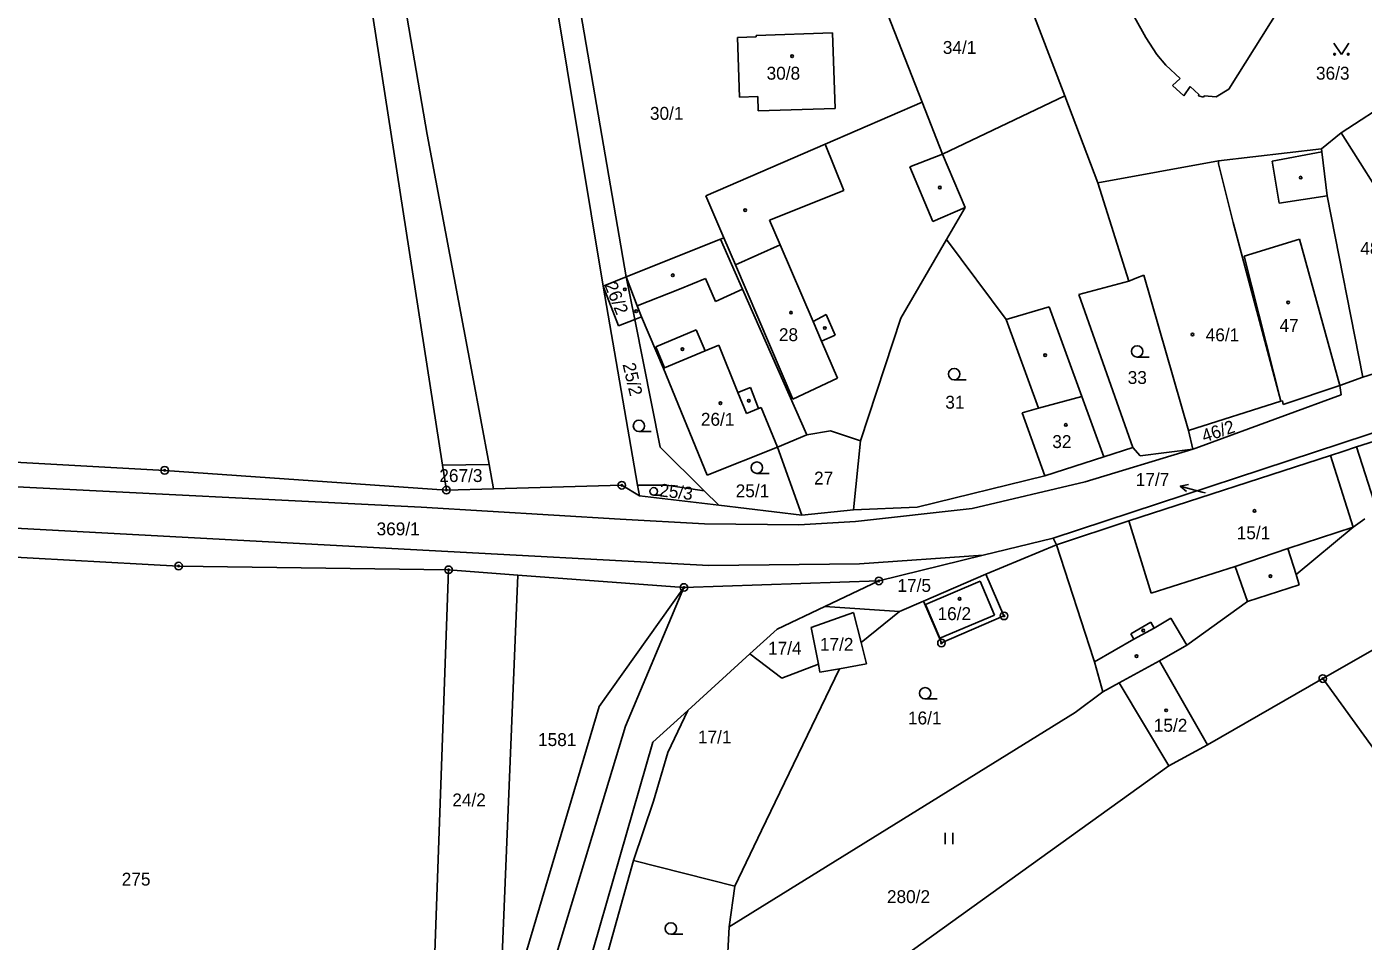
# Model space of a CAD drawing. Extents: x -762263 to -760336, y -1154405 to -1152076.
# Drawn here: x -761872.6 to -761696.3, y -1152561.1 to -1152440.5 of the extents above; entities that cross this region are included whole.
import ezdxf

# ---------------------------------------------------------------- set-up
doc = ezdxf.new("R2010")
doc.units = 0
for name, color, linetype in [('Vrstva 1', 7, 'Continuous'), ('Vrstva 16', 7, 'Continuous'), ('Vrstva 18', 7, 'Continuous'), ('Vrstva 19', 7, 'Continuous'), ('Vrstva 24', 7, 'Continuous'), ('Vrstva 25', 7, 'Continuous'), ('Vrstva 4', 7, 'Continuous'), ('Vrstva 6', 7, 'Continuous')]:
    doc.layers.add(name, color=color, linetype=linetype)

msp = doc.modelspace()

# ---------------------------------------------------------------- linework, layer by layer
at = {"layer": 'Vrstva 1'}
for p, q in [((-761714.06, -1152448.71), (-761698.3, -1152423.7)), ((-761824.8, -1152425.85), (-761819.79, -1152454.71)), ((-761744.84, -1152425.71), (-761735.7, -1152449.59)), ((-761817.78, -1152498.33), (-761828.88, -1152426.85)), ((-761733.27, -1152426.99), (-761724.98, -1152441.93)), ((-761754.51, -1152450.42), (-761760.7, -1152434.65)), ((-761803.06, -1152435.66), (-761796.61, -1152474.71)), ((-761799.54, -1152438.75), (-761793.55, -1152473.48)), ((-761776.42, -1152441.83), (-761778.85, -1152441.91)), ((-761778.85, -1152441.91), (-761778.61, -1152449.79)), ((-761766.32, -1152441.31), (-761776.42, -1152441.66)), ((-761776.42, -1152441.66), (-761776.42, -1152441.83)), ((-761765.98, -1152451.26), (-761766.32, -1152441.31)), ((-761724.98, -1152441.93), (-761723.54, -1152444.15)), ((-761723.54, -1152444.15), (-761722.38, -1152445.55)), ((-761722.38, -1152445.55), (-761720.47, -1152447.32)), ((-761720.47, -1152447.32), (-761721.46, -1152448.26)), ((-761688.93, -1152447.74), (-761699.25, -1152454.5)), ((-761721.46, -1152448.26), (-761719.99, -1152449.62)), ((-761719.99, -1152449.62), (-761719.15, -1152448.38)), ((-761719.15, -1152448.38), (-761718.01, -1152449.42)), ((-761718.01, -1152449.42), (-761718.04, -1152449.62)), ((-761715.72, -1152449.72), (-761714.06, -1152448.71)), ((-761778.61, -1152449.79), (-761776.18, -1152449.71)), ((-761776.18, -1152449.71), (-761776.12, -1152451.58)), ((-761776.12, -1152451.58), (-761765.98, -1152451.26)), ((-761767.32, -1152455.97), (-761754.51, -1152450.42)), ((-761754.51, -1152450.42), (-761751.81, -1152457.3)), ((-761735.7, -1152449.59), (-761751.81, -1152457.3)), ((-761731.31, -1152461.07), (-761735.7, -1152449.59)), ((-761718.04, -1152449.62), (-761717.41, -1152449.78)), ((-761717.41, -1152449.78), (-761717.32, -1152449.58)), ((-761717.32, -1152449.58), (-761715.72, -1152449.72)), ((-761819.79, -1152454.71), (-761813.85, -1152486.46)), ((-761701.81, -1152456.57), (-761699.25, -1152454.5)), ((-761699.25, -1152454.5), (-761689.07, -1152470.57)), ((-761783.05, -1152462.79), (-761767.32, -1152455.97)), ((-761715.43, -1152458.16), (-761701.81, -1152456.57)), ((-761701.81, -1152456.57), (-761701.76, -1152456.98)), ((-761748.82, -1152464.32), (-761751.81, -1152457.3)), ((-761715.43, -1152458.16), (-761731.31, -1152461.07)), ((-761715.39, -1152458.59), (-761715.43, -1152458.16)), ((-761701.76, -1152456.98), (-761701.08, -1152462.78)), ((-761713.46, -1152466.32), (-761715.39, -1152458.59)), ((-761731.31, -1152461.07), (-761727.26, -1152474.06)), ((-761780.67, -1152468.33), (-761783.05, -1152462.79)), ((-761696.37, -1152486.69), (-761701.08, -1152462.78)), ((-761751.3, -1152468.57), (-761748.82, -1152464.32)), ((-761713.46, -1152466.32), (-761707.17, -1152489.89)), ((-761781.11, -1152468.51), (-761793.55, -1152473.48)), ((-761780.67, -1152468.33), (-761781.11, -1152468.51)), ((-761778.21, -1152475.1), (-761781.11, -1152468.51)), ((-761757.33, -1152478.91), (-761751.3, -1152468.57)), ((-761751.3, -1152468.57), (-761743.44, -1152479.08)), ((-761796.61, -1152474.71), (-761793.55, -1152473.48)), ((-761793.55, -1152473.48), (-761792.43, -1152479.09)), ((-761733.82, -1152475.8), (-761727.26, -1152474.06)), ((-761727.26, -1152474.06), (-761726.18, -1152473.61)), ((-761725.26, -1152473.23), (-761726.18, -1152473.61)), ((-761719.35, -1152493.73), (-761725.26, -1152473.23)), ((-761792.05, -1152500.96), (-761796.61, -1152474.71)), ((-761796.61, -1152474.71), (-761794.58, -1152479.95)), ((-761778.21, -1152475.1), (-761769.73, -1152494.33)), ((-761726.7, -1152495.99), (-761733.82, -1152475.8)), ((-761794.58, -1152479.95), (-761792.43, -1152479.09)), ((-761792.43, -1152479.09), (-761791.52, -1152478.73)), ((-761792.43, -1152479.09), (-761789.06, -1152495.95)), ((-761788.62, -1152485.54), (-761791.52, -1152478.73)), ((-761762.65, -1152495.11), (-761757.33, -1152478.91)), ((-761739.15, -1152490.8), (-761743.44, -1152479.08)), ((-761688.52, -1152484.19), (-761696.37, -1152486.69)), ((-761811.65, -1152498.24), (-761813.85, -1152486.46)), ((-761782.85, -1152499.61), (-761788.62, -1152485.54)), ((-761706.87, -1152490.29), (-761699.41, -1152487.81)), ((-761696.37, -1152486.69), (-761699.41, -1152487.81)), ((-761699.41, -1152487.81), (-761699.21, -1152489.04)), ((-761737.23, -1152507.93), (-761681.78, -1152489.69)), ((-761719.35, -1152493.73), (-761707.17, -1152489.89)), ((-761707.17, -1152489.89), (-761706.95, -1152489.82)), ((-761706.95, -1152489.82), (-761706.87, -1152490.29)), ((-761699.21, -1152489.04), (-761706.68, -1152491.74)), ((-761854.44, -1152498.99), (-761983.24, -1152491.86)), ((-761741.31, -1152491.39), (-761739.15, -1152490.8)), ((-761738.33, -1152499.71), (-761741.31, -1152491.39)), ((-761706.68, -1152491.74), (-761718.4, -1152496.07)), ((-761681.36, -1152490.81), (-761697.2, -1152495.91)), ((-761773.61, -1152495.95), (-761769.73, -1152494.33)), ((-761769.73, -1152494.33), (-761766.62, -1152493.79)), ((-761766.62, -1152493.79), (-761762.65, -1152495.11)), ((-761762.65, -1152495.11), (-761763.57, -1152504.22)), ((-761718.79, -1152496.18), (-761719.35, -1152493.73)), ((-761789.06, -1152495.95), (-761783.25, -1152501.69)), ((-761773.61, -1152495.95), (-761782.85, -1152499.61)), ((-761770.4, -1152504.89), (-761773.61, -1152495.95)), ((-761730.56, -1152497.21), (-761726.7, -1152495.99)), ((-761727.22, -1152505.67), (-761700.64, -1152497.05)), ((-761726.7, -1152495.99), (-761725.75, -1152497.09)), ((-761725.75, -1152497.09), (-761718.79, -1152496.18)), ((-761718.79, -1152496.18), (-761718.4, -1152496.07)), ((-761700.64, -1152497.05), (-761698.99, -1152496.5)), ((-761698.99, -1152496.5), (-761697.2, -1152495.91)), ((-761694.51, -1152504.25), (-761697.2, -1152495.91)), ((-761817.27, -1152501.59), (-761817.78, -1152498.33)), ((-761811.05, -1152501.42), (-761811.65, -1152498.24)), ((-761738.33, -1152499.71), (-761730.56, -1152497.21)), ((-761817.27, -1152501.59), (-761854.44, -1152498.99)), ((-761755.18, -1152503.84), (-761738.33, -1152499.71)), ((-761811.05, -1152501.42), (-761817.27, -1152501.59)), ((-761794.13, -1152500.96), (-761811.05, -1152501.42)), ((-761791.8, -1152502.37), (-761794.13, -1152500.96)), ((-761791.8, -1152502.37), (-761792.05, -1152500.96)), ((-761781.32, -1152503.6), (-761791.8, -1152502.37)), ((-761783.25, -1152501.69), (-761781.32, -1152503.6)), ((-761781.32, -1152503.6), (-761770.4, -1152504.89)), ((-761763.57, -1152504.22), (-761755.18, -1152503.84)), ((-761852.6, -1152511.61), (-761982.29, -1152504.47)), ((-761763.57, -1152504.22), (-761770.4, -1152504.89)), ((-761736.8, -1152508.81), (-761727.22, -1152505.67)), ((-761737.23, -1152507.93), (-761746.44, -1152510.18)), ((-761746.09, -1152512.68), (-761736.8, -1152508.81)), ((-761736.8, -1152508.81), (-761731.9, -1152523.83)), ((-761746.44, -1152510.18), (-761760.22, -1152513.58)), ((-761816.98, -1152512.11), (-761852.6, -1152511.61)), ((-761816.98, -1152512.11), (-761820.4, -1152608.02)), ((-761807.84, -1152512.8), (-761816.98, -1152512.11)), ((-761785.93, -1152514.44), (-761807.84, -1152512.8)), ((-761746.09, -1152512.68), (-761754.35, -1152516.23)), ((-761743.71, -1152518.18), (-761746.09, -1152512.68)), ((-761793.65, -1152532.71), (-761785.93, -1152514.44)), ((-761785.93, -1152514.44), (-761760.22, -1152513.58)), ((-761760.22, -1152513.58), (-761767.33, -1152516.95)), ((-761757.49, -1152517.59), (-761754.35, -1152516.23)), ((-761754.35, -1152516.23), (-761751.96, -1152521.76)), ((-761767.33, -1152516.95), (-761773.64, -1152519.94)), ((-761769.16, -1152519.73), (-761763.55, -1152517.76)), ((-761763.55, -1152517.76), (-761762.57, -1152521.71)), ((-761762.57, -1152521.71), (-761757.49, -1152517.59)), ((-761751.96, -1152521.76), (-761743.71, -1152518.18)), ((-761773.64, -1152519.94), (-761777.23, -1152523.21)), ((-761768.2, -1152524.57), (-761769.16, -1152519.73)), ((-761701.65, -1152526.45), (-761689.38, -1152519.4)), ((-761762.57, -1152521.71), (-761761.87, -1152524.5)), ((-761777.23, -1152523.21), (-761785.41, -1152530.65)), ((-761775.7, -1152546.5), (-761765.42, -1152525.15)), ((-761767.99, -1152525.62), (-761768.2, -1152524.57)), ((-761765.42, -1152525.15), (-761767.99, -1152525.62)), ((-761761.87, -1152524.5), (-761765.42, -1152525.15)), ((-761731.9, -1152523.83), (-761731.79, -1152524.24)), ((-761731.79, -1152524.24), (-761730.66, -1152528.19)), ((-761730.66, -1152528.19), (-761728.51, -1152527.01)), ((-761728.51, -1152527.01), (-761721.98, -1152537.97)), ((-761716.86, -1152535.2), (-761701.65, -1152526.45)), ((-761687.39, -1152546.2), (-761701.65, -1152526.45)), ((-761734.34, -1152530.93), (-761730.66, -1152528.19)), ((-761785.41, -1152530.65), (-761790.04, -1152534.85)), ((-761779.95, -1152559.21), (-761734.34, -1152530.93)), ((-761817.12, -1152610.13), (-761793.65, -1152532.71)), ((-761810.02, -1152604.15), (-761790.04, -1152534.85)), ((-761721.98, -1152537.97), (-761716.86, -1152535.2)), ((-761721.98, -1152537.97), (-761781.14, -1152580.45)), ((-761779.22, -1152553.81), (-761775.7, -1152546.5)), ((-761798.23, -1152570.67), (-761792.59, -1152550.46)), ((-761792.59, -1152550.46), (-761779.22, -1152553.81)), ((-761779.22, -1152553.81), (-761779.95, -1152559.21)), ((-761780.62, -1152571.75), (-761779.95, -1152559.21))]:
    msp.add_line(p, q, dxfattribs=at)
at = {"layer": 'Vrstva 16'}
for p in [(-761720.463, -1152501.056), (-761717.15, -1152501.96)]:
    msp.add_line(p, (-761717.57, -1152501.85), dxfattribs=at)
msp.add_lwpolyline([(-761719.631, -1152501.803), (-761720.463, -1152501.056), (-761719.366, -1152500.839)], dxfattribs=at)
at = {"layer": 'Vrstva 24'}
for centre, radius in [((-761854.44, -1152498.99), 0.5), ((-761854.44, -1152498.99), 0.1), ((-761794.13, -1152500.96), 0.5), ((-761817.27, -1152501.59), 0.5), ((-761817.27, -1152501.59), 0.1), ((-761794.13, -1152500.96), 0.1), ((-761852.6, -1152511.61), 0.5), ((-761852.6, -1152511.61), 0.1), ((-761816.98, -1152512.11), 0.5), ((-761816.98, -1152512.11), 0.1), ((-761785.93, -1152514.44), 0.5), ((-761785.93, -1152514.44), 0.1), ((-761760.22, -1152513.58), 0.5), ((-761760.22, -1152513.58), 0.1), ((-761743.71, -1152518.18), 0.5), ((-761743.71, -1152518.18), 0.1), ((-761751.96, -1152521.76), 0.5), ((-761751.96, -1152521.76), 0.1), ((-761701.65, -1152526.45), 0.5), ((-761701.65, -1152526.45), 0.1)]:
    msp.add_circle(centre, radius, dxfattribs=at)
at = {"layer": 'Vrstva 25'}
for p, q in [((-761700.2, -1152442.66), (-761699.2, -1152444.16)), ((-761699.2, -1152444.16), (-761698.2, -1152442.66)), ((-761726.14, -1152484.05), (-761724.54, -1152484.05)), ((-761750.28, -1152487.05), (-761748.68, -1152487.05)), ((-761791.87, -1152493.88), (-761790.27, -1152493.88)), ((-761776.31, -1152499.39), (-761774.71, -1152499.39)), ((-761789.92, -1152502.28), (-761788.848, -1152502.28)), ((-761754.11, -1152529.14), (-761752.51, -1152529.14)), ((-761751.46, -1152548.31), (-761751.46, -1152546.81)), ((-761750.46, -1152548.31), (-761750.46, -1152546.81)), ((-761787.66, -1152560.16), (-761786.06, -1152560.16))]:
    msp.add_line(p, q, dxfattribs=at)
for centre, radius in [((-761771.67, -1152444.38), 0.175), ((-761700.1, -1152444.11), 0.112), ((-761698.3, -1152444.11), 0.112), ((-761752.17, -1152461.69), 0.175), ((-761704.57, -1152460.39), 0.175), ((-761777.86, -1152464.68), 0.175), ((-761787.41, -1152473.27), 0.175), ((-761793.72, -1152475.12), 0.175), ((-761706.22, -1152476.84), 0.175), ((-761792.23, -1152478.01), 0.175), ((-761771.81, -1152478.19), 0.175), ((-761767.34, -1152480.22), 0.175), ((-761718.84, -1152481.08), 0.175), ((-761786.14, -1152483), 0.175), ((-761726.14, -1152483.3), 0.75), ((-761738.29, -1152483.79), 0.175), ((-761750.28, -1152486.3), 0.75), ((-761781.13, -1152490.14), 0.175), ((-761777.37, -1152489.81), 0.175), ((-761791.87, -1152493.13), 0.75), ((-761735.55, -1152493.01), 0.175), ((-761776.31, -1152498.64), 0.75), ((-761789.92, -1152501.778), 0.503), ((-761710.65, -1152504.35), 0.175), ((-761708.57, -1152512.94), 0.175), ((-761749.56, -1152515.93), 0.175), ((-761725.33, -1152520.12), 0.175), ((-761726.22, -1152523.49), 0.175), ((-761754.11, -1152528.39), 0.75), ((-761722.32, -1152530.64), 0.175), ((-761787.66, -1152559.41), 0.75)]:
    msp.add_circle(centre, radius, dxfattribs=at)
at = {"layer": 'Vrstva 4'}
for p, q in [((-761767.32, -1152455.97), (-761764.83, -1152462.09)), ((-761751.81, -1152457.3), (-761756.15, -1152458.95)), ((-761708.34, -1152458.2), (-761701.76, -1152456.98)), ((-761707.4, -1152463.77), (-761708.34, -1152458.2)), ((-761756.15, -1152458.95), (-761753.1, -1152466.16)), ((-761774.64, -1152466), (-761764.83, -1152462.09)), ((-761701.08, -1152462.78), (-761707.4, -1152463.77)), ((-761753.1, -1152466.16), (-761748.82, -1152464.32)), ((-761774.64, -1152466), (-761773.24, -1152469.25)), ((-761780.67, -1152468.33), (-761779.15, -1152471.88)), ((-761704.74, -1152468.5), (-761712.04, -1152470.75)), ((-761699.41, -1152487.81), (-761704.74, -1152468.5)), ((-761773.24, -1152469.25), (-761779.15, -1152471.88)), ((-761773.24, -1152469.25), (-761768.89, -1152479.35)), ((-761779.15, -1152471.88), (-761771.55, -1152489.6)), ((-761707.17, -1152489.89), (-761712.04, -1152470.75)), ((-761792.09, -1152477.31), (-761793.55, -1152473.48)), ((-761786.51, -1152475.08), (-761783.08, -1152473.71)), ((-761783.08, -1152473.71), (-761781.79, -1152476.74)), ((-761792.09, -1152477.31), (-761786.51, -1152475.08)), ((-761781.79, -1152476.74), (-761778.21, -1152475.1)), ((-761791.52, -1152478.73), (-761792.09, -1152477.31)), ((-761743.44, -1152479.08), (-761737.74, -1152477.43)), ((-761733.45, -1152489.24), (-761737.74, -1152477.43)), ((-761768.89, -1152479.35), (-761767.15, -1152478.46)), ((-761768.89, -1152479.35), (-761767.78, -1152481.95)), ((-761767.15, -1152478.46), (-761765.97, -1152481.16)), ((-761784.3, -1152480.47), (-761789.65, -1152482.7)), ((-761784.3, -1152480.47), (-761783.14, -1152483.23)), ((-761765.97, -1152481.16), (-761767.78, -1152481.95)), ((-761789.65, -1152482.7), (-761788.48, -1152485.48)), ((-761783.14, -1152483.23), (-761781.33, -1152482.47)), ((-761781.33, -1152482.47), (-761778.81, -1152488.72)), ((-761767.78, -1152481.95), (-761765.66, -1152486.85)), ((-761788.48, -1152485.48), (-761783.14, -1152483.23)), ((-761788.48, -1152485.48), (-761788.62, -1152485.54)), ((-761778.81, -1152488.72), (-761777.17, -1152488.06)), ((-761777.17, -1152488.06), (-761776.09, -1152490.84)), ((-761765.66, -1152486.85), (-761771.55, -1152489.6)), ((-761778.81, -1152488.72), (-761777.7, -1152491.48)), ((-761739.15, -1152490.8), (-761733.45, -1152489.24)), ((-761730.56, -1152497.21), (-761733.45, -1152489.24)), ((-761777.7, -1152491.48), (-761776.09, -1152490.84)), ((-761775.73, -1152490.7), (-761776.09, -1152490.84)), ((-761773.61, -1152495.95), (-761775.73, -1152490.7)), ((-761718.79, -1152496.18), (-761733.01, -1152500.52)), ((-761697.65, -1152506.48), (-761700.64, -1152497.05)), ((-761820.61, -1152503.83), (-761927.69, -1152498.52)), ((-761733.01, -1152500.52), (-761747.93, -1152504.03)), ((-761821.99, -1152509.45), (-761928.48, -1152503.7)), ((-761820.61, -1152503.83), (-761794.35, -1152505.42)), ((-761747.93, -1152504.03), (-761763.32, -1152505.72)), ((-761783.23, -1152506.06), (-761794.35, -1152505.42)), ((-761763.32, -1152505.72), (-761770.76, -1152506.17)), ((-761727.22, -1152505.67), (-761724.29, -1152515.2)), ((-761770.76, -1152506.17), (-761783.23, -1152506.06)), ((-761706.28, -1152509.3), (-761697.65, -1152506.48)), ((-761782.67, -1152511.52), (-761821.99, -1152509.45)), ((-761713.2, -1152511.66), (-761706.28, -1152509.3)), ((-761705.18, -1152512.74), (-761706.28, -1152509.3)), ((-761762.77, -1152511.32), (-761746.44, -1152510.18)), ((-761782.67, -1152511.52), (-761762.77, -1152511.32)), ((-761724.29, -1152515.2), (-761713.2, -1152511.66)), ((-761713.2, -1152511.66), (-761711.58, -1152516.28)), ((-761746.87, -1152513.62), (-761754.05, -1152516.67)), ((-761744.97, -1152518.1), (-761746.87, -1152513.62)), ((-761754.05, -1152516.67), (-761752.17, -1152521.14)), ((-761752.17, -1152521.14), (-761744.97, -1152518.1)), ((-761724.35, -1152519.03), (-761726.96, -1152520.53)), ((-761726.56, -1152521.27), (-761723.9, -1152519.81)), ((-761724.35, -1152519.03), (-761723.9, -1152519.81)), ((-761723.9, -1152519.81), (-761721.71, -1152518.49)), ((-761719.61, -1152522.04), (-761721.71, -1152518.49)), ((-761726.56, -1152521.27), (-761731.79, -1152524.24)), ((-761726.96, -1152520.53), (-761726.56, -1152521.27)), ((-761716.86, -1152535.2), (-761723.18, -1152524.12))]:
    msp.add_line(p, q, dxfattribs=at)
at = {"layer": 'Vrstva 6'}
for p, q in [((-761817.78, -1152498.33), (-761811.65, -1152498.24)), ((-761792.05, -1152500.96), (-761788.24, -1152500.95)), ((-761788.24, -1152500.95), (-761783.25, -1152501.69)), ((-761697.65, -1152506.48), (-761696.09, -1152505.37)), ((-761697.65, -1152506.48), (-761705.18, -1152512.74)), ((-761736.8, -1152508.81), (-761737.23, -1152507.93)), ((-761807.84, -1152512.8), (-761810.44, -1152575.01)), ((-761705.18, -1152512.74), (-761704.75, -1152514.1)), ((-761797.1, -1152530.14), (-761785.93, -1152514.44)), ((-761711.58, -1152516.28), (-761704.75, -1152514.1)), ((-761719.61, -1152522.04), (-761711.58, -1152516.28)), ((-761767.33, -1152516.95), (-761757.49, -1152517.59)), ((-761777.23, -1152523.21), (-761773.03, -1152526.41)), ((-761719.61, -1152522.04), (-761723.18, -1152524.12)), ((-761773.03, -1152526.41), (-761768.2, -1152524.57)), ((-761723.18, -1152524.12), (-761728.51, -1152527.01)), ((-761810.44, -1152575.01), (-761797.1, -1152530.14)), ((-761788.04, -1152536.21), (-761785.41, -1152530.65)), ((-761789.94, -1152542.6), (-761788.04, -1152536.21)), ((-761792.59, -1152550.46), (-761789.94, -1152542.6))]:
    msp.add_line(p, q, dxfattribs=at)

# ---------------------------------------------------------------- texts
at = {"layer": 'Vrstva 16'}
msp.add_text('17/7', height=1.7, dxfattribs=at).set_placement((-761726.329, -1152501.05))
at = {"layer": 'Vrstva 18'}
for s, height, p in [('34/1', 1.7, (-761751.783, -1152444.07)), ('36/3', 1.7, (-761702.548, -1152447.47)), ('30/1', 1.7, (-761790.42, -1152452.76)), ('48', 1.7, (-761696.705, -1152470.57)), ('33', 1.7, (-761727.389, -1152487.6)), ('31', 1.7, (-761751.454, -1152490.86)), ('267/3', 1.7, (-761818.204, -1152500.53)), ('27', 1.7, (-761768.768, -1152500.86)), ('25/1', 1.7, (-761779.106, -1152502.54)), ('17/7', 0.1, (-761717.286, -1152501.96)), ('369/1', 1.7, (-761826.482, -1152507.56)), ('17/5', 1.7, (-761757.763, -1152515.02)), ('17/4', 1.7, (-761774.836, -1152523.3)), ('17/2', 1.7, (-761767.999, -1152522.79)), ('16/1', 1.7, (-761756.378, -1152532.5)), ('1581', 1.7, (-761805.181, -1152535.35)), ('17/1', 1.7, (-761784.088, -1152535.01)), ('24/2', 1.7, (-761816.491, -1152543.31)), ('275', 1.7, (-761860.105, -1152553.75)), ('280/2', 1.7, (-761759.154, -1152556.06))]:
    msp.add_text(s, height=height, dxfattribs=at).set_placement(p)
for s, rotation, p in [('25/2', 283.38493, (-761794.05, -1152485.012)), ('46/2', 18.56383, (-761717.285, -1152495.334)), ('25/3', 353.45766, (-761789.252, -1152502.414))]:
    msp.add_text(s, height=1.7, rotation=rotation, dxfattribs=at).set_placement(p)
at = {"layer": 'Vrstva 19'}
for s, p in [('30/8', (-761775.028, -1152447.47)), ('47', (-761707.363, -1152480.73)), ('28', (-761773.409, -1152481.95)), ('46/1', (-761717.103, -1152481.97)), ('26/1', (-761783.699, -1152493.11)), ('32', (-761737.336, -1152496.05)), ('15/1', (-761713.005, -1152508.08)), ('16/2', (-761752.479, -1152518.74)), ('15/2', (-761723.946, -1152533.46))]:
    msp.add_text(s, height=1.7, dxfattribs=at).set_placement(p)
msp.add_text('26/2', height=1.7, rotation=292.20848, dxfattribs=at).set_placement((-761796.453, -1152474.543))

doc.saveas('drawing.dxf')
